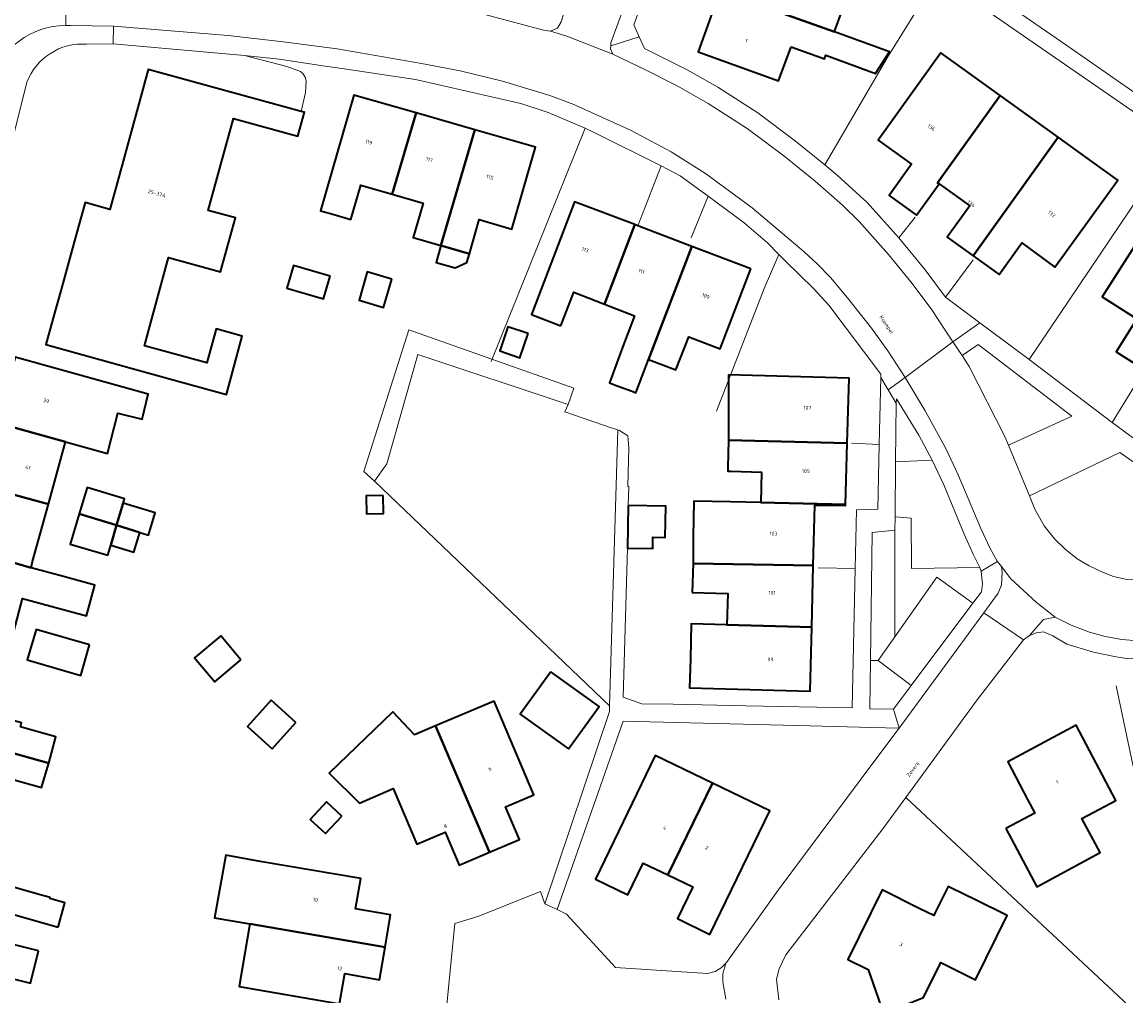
# Model space of a CAD drawing. Header units: metres. Extents: x 197700 to 204338, y 317132 to 325229.
# Tile 984 of 1056: x 199181 to 199288, y 321066 to 321161. Entities that reach past the tile are written whole.
import ezdxf
from ezdxf.enums import TextEntityAlignment as Align

# ---------------------------------------------------------------- set-up
doc = ezdxf.new("R2010")
doc.units = ezdxf.units.M
for name, color, linetype, lineweight in [('B-WE-GR-BEPLANTING_CULTUUR_BODEMBEDEKKER-GV', 90, 'Continuous', 18), ('B-WE-GR-BEPLANTING_CULTUUR_HEESTERS-GV', 90, 'Continuous', 18), ('B-WE-GR-GROENVOORZIENING-GV', 80, 'Continuous', 18), ('B-WE-IE-TERREINAFSCHEIDING_KUNSTMATIG_HEKWERK-G', 20, 'IE-TERREINAFSCHEIDING-KUNSTMATIG', 18), ('B-WE-OG-BEBOUWING-GV', 7, 'Continuous', 35), ('B-WE-OG-BEBOUWING-T18', 10, 'Continuous', 18), ('B-WE-OG-TERREIN_ERF-GV', 7, 'Continuous', 18), ('B-WE-OG-TOPOGRAFIE-T18', 10, 'Continuous', 18), ('B-WE-VH-VERHARDING_ASFALT-GV', 252, 'Continuous', 18), ('B-WE-VH-VERHARDING_BETONSTRAATSTEEN-GV', 252, 'Continuous', 18), ('B-WE-VH-VERHARDING_TEGEL-GV', 252, 'Continuous', 18)]:
    doc.layers.add(name, color=color, linetype=linetype, lineweight=lineweight)
doc.styles.add('NLCS-ISO-M200-T18', font='NLCS-ISO.ttf', dxfattribs={"height": 0.36})
doc.linetypes.add('IE-TERREINAFSCHEIDING-KUNSTMATIG', pattern='A,4,[82,NLCS.SHX,S=0.75,R=90,X=0,Y=0],4,-2', length=10)

msp = doc.modelspace()

# ---------------------------------------------------------------- linework, layer by layer
at = {"layer": 'B-WE-GR-BEPLANTING_CULTUUR_BODEMBEDEKKER-GV'}
for points in [[(199276.43, 321119.487), (199282.573, 321122.3), (199273.489, 321129.264), (199271.922, 321128.177), (199272.598, 321127.126), (199276.085, 321120.336)], [(199302.436, 321105.983), (199303.649, 321111.185), (199300.933, 321111.775), (199297.554, 321112.954), (199292.835, 321115.079), (199289.936, 321116.905), (199287.241, 321118.764), (199278.452, 321114.558), (199278.978, 321113.275), (199279.885, 321111.652), (199280.914, 321110.359), (199281.893, 321109.411), (199283.108, 321108.448), (199284.258, 321107.769), (199285.548, 321107.137), (199286.633, 321106.735), (199287.92, 321106.435)], [(199265.391, 321111.222), (199265.391, 321100.884), (199269.455, 321106.662), (199272.961, 321104.146), (199273.792, 321105.255), (199273.908, 321106.027), (199273.782, 321107.215), (199273.769, 321107.25), (199273.639, 321107.613), (199267.003, 321107.52), (199266.98, 321112.395), (199265.406, 321112.523)], [(199263.768, 321098.576), (199263.036, 321098.576), (199262.975, 321093.884), (199265.248, 321093.855), (199266.971, 321096.154)]]:
    msp.add_lwpolyline(points, close=True, dxfattribs=at)
at = {"layer": 'B-WE-GR-BEPLANTING_CULTUUR_HEESTERS-GV'}
msp.add_lwpolyline([(199265.468, 321117.868), (199269.011, 321118.012), (199267.73, 321120.457), (199265.539, 321123.965), (199265.534, 321123.548)], close=True, dxfattribs=at)
at = {"layer": 'B-WE-GR-GROENVOORZIENING-GV'}
for points in [[(199237.692, 321094.181), (199238.492, 321120.964), (199237.953, 321121.144), (199233.34, 321122.703), (199233.679, 321123.443), (199219.078, 321128.276), (199216.046, 321117.659), (199214.854, 321115.986)], [(199265.391, 321100.884), (199265.391, 321111.222), (199263.198, 321111.001), (199263.036, 321098.576), (199263.768, 321098.576)]]:
    msp.add_lwpolyline(points, close=True, dxfattribs=at)
at = {"layer": 'B-WE-IE-TERREINAFSCHEIDING_KUNSTMATIG_HEKWERK-G'}
for points in [[(199258.576, 321146.711), (199264.754, 321157.234), (199268.114, 321162.645)], [(199202.232, 321157.326), (199206.359, 321156.259), (199207.661, 321155.755), (199207.905, 321155.558), (199208.131, 321155.213), (199208.23, 321154.868), (199208.147, 321153.719), (199207.739, 321151.888)], [(199226.201, 321127.593), (199235.303, 321150.269)], [(199240.432, 321140.783), (199242.712, 321146.587)], [(199278.423, 321127.802), (199291.09, 321146.554)], [(199245.602, 321139.619), (199247.257, 321143.669)], [(199265.782, 321139.614), (199267.375, 321141.604)], [(199248.057, 321122.791), (199252.694, 321134.692), (199254.115, 321138.008)], [(199270.31, 321133.864), (199273, 321137.489)], [(199286.506, 321121.671), (199289.461, 321126.544)], [(199261.181, 321119.673), (199263.872, 321119.531)], [(199257.942, 321107.567), (199261.545, 321107.493)], [(199286.875, 321096.114), (199288.488, 321088.431), (199295.455, 321060.813)], [(199266.448, 321085.281), (199292.526, 321060.922)]]:
    msp.add_lwpolyline(points, dxfattribs=at)
at = {"layer": 'B-WE-OG-BEBOUWING-GV'}
for points in [[(199259.57, 321159.744), (199260.44, 321162.12), (199257.15, 321163.32), (199258.28, 321166.47), (199255.41, 321167.48), (199255.357, 321167.334), (199250.377, 321169.146), (199248.393, 321163.59), (199259.518, 321159.602)], [(199255.334, 321158.169), (199258.561, 321156.989), (199258.691, 321157.345), (199263.521, 321155.554), (199264.882, 321157.665), (199259.518, 321159.602), (199248.393, 321163.59), (199248.287, 321163.295), (199246.278, 321157.669), (199254.1, 321154.84)], [(199269.68, 321144.86), (199269.54, 321144.96), (199275.625, 321153.431), (199272.164, 321155.92), (199269.87, 321157.57), (199263.78, 321149.09), (199267.02, 321146.77), (199264.83, 321143.71), (199267.48, 321141.8)], [(199194.944, 321125.936), (199200.48, 321124.41), (199202.01, 321130.07), (199199.48, 321130.76), (199198.57, 321127.46), (199192.52, 321129.12), (199194.86, 321137.71), (199199.9, 321136.31), (199201.37, 321141.56), (199198.7, 321142.26), (199201.17, 321151.19), (199207.42, 321149.48), (199208.06, 321151.8), (199207.739, 321151.888), (199192.89, 321155.95), (199192.074, 321152.979), (199191.127, 321149.533), (199190.744, 321148.136), (199189.797, 321144.69), (199189.16, 321142.37), (199186.77, 321143.04), (199185.932, 321140.028), (199184.974, 321136.586), (199184.578, 321135.162), (199183.62, 321131.719), (199182.93, 321129.24), (199191.088, 321126.998)], [(199210.582, 321141.962), (199212.56, 321141.39), (199213.53, 321144.72), (199216.585, 321143.836), (199218.902, 321151.747), (199212.865, 321153.476), (199209.62, 321142.24)], [(199275.625, 321153.431), (199269.54, 321144.96), (199269.68, 321144.86), (199272.66, 321142.72), (199270.46, 321139.67), (199272.982, 321137.862), (199281.259, 321149.378)], [(199216.585, 321143.836), (199219.58, 321142.97), (199218.62, 321139.63), (199221.312, 321138.857), (199224.609, 321150.112), (199218.902, 321151.747)], [(199221.312, 321138.857), (199224.09, 321138.06), (199225.03, 321141.38), (199228.181, 321140.459), (199230.509, 321148.423), (199224.609, 321150.112)], [(199281.259, 321149.378), (199272.982, 321137.862), (199275.51, 321136.05), (199277.71, 321139.11), (199280.94, 321136.77), (199287.04, 321145.22), (199284.529, 321147.026)], [(199232.96, 321131.08), (199234.21, 321134.33), (199237.185, 321133.172), (199240.143, 321140.893), (199234.293, 321143.12), (199230.094, 321132.18)], [(199289.492, 321126.884), (199297.111, 321138.831), (199293.601, 321141.063), (199293.448, 321141.16), (199291.12, 321142.64), (199285.53, 321133.89), (199288.9, 321131.74), (199286.87, 321128.55)], [(199237.185, 321133.172), (199240.12, 321132.03), (199238.87, 321128.8), (199237.685, 321125.542), (199238.436, 321125.256), (199239.867, 321124.711), (199240.226, 321124.574), (199241.479, 321127.794), (199245.688, 321138.782), (199240.432, 321140.783), (199240.143, 321140.893)], [(199221.312, 321138.857), (199220.84, 321137.225), (199222.698, 321136.686), (199223.817, 321137.223), (199224.09, 321138.06)], [(199251.406, 321136.606), (199245.688, 321138.782), (199241.479, 321127.794), (199244.11, 321126.78), (199245.39, 321130.01), (199248.434, 321128.844)], [(199210.548, 321135.885), (199207.009, 321136.92), (199206.362, 321134.709), (199209.902, 321133.674)], [(199216.542, 321135.604), (199214.159, 321136.301), (199213.357, 321133.558), (199215.74, 321132.861)], [(199229.782, 321130.312), (199227.812, 321130.983), (199227.016, 321128.643), (199228.986, 321127.972)], [(199184.868, 321119.808), (199188.936, 321118.687), (199189.939, 321122.601), (199192.284, 321122.014), (199192.883, 321124.439), (199179.955, 321128.012), (199178.196, 321121.648)], [(199249.22, 321126.316), (199249.22, 321119.981), (199260.768, 321119.687), (199260.939, 321125.998)], [(199183.189, 321113.739), (199184.868, 321119.808), (199178.196, 321121.648), (199176.518, 321115.576)], [(199249.22, 321119.981), (199249.17, 321117.3), (199249.16, 321116.97), (199249.49, 321116.95), (199252.45, 321116.875), (199252.374, 321113.917), (199260.606, 321113.707), (199260.768, 321119.687)], [(199181.505, 321107.585), (199181.656, 321108.198), (199183.189, 321113.739), (199176.518, 321115.576), (199174.84, 321109.504)], [(199189.818, 321111.7), (199190.458, 321113.837), (199190.59, 321114.277), (199186.949, 321115.364), (199186.188, 321112.817)], [(199215.713, 321114.586), (199214.057, 321114.567), (199214.077, 321112.822), (199215.732, 321112.841)], [(199190.458, 321113.837), (199189.818, 321111.7), (199192.063, 321111.01), (199192.908, 321110.758), (199193.552, 321112.913)], [(199239.495, 321113.631), (199239.418, 321109.47), (199241.881, 321109.451), (199241.902, 321110.549), (199243.099, 321110.527), (199243.155, 321113.564)], [(199245.816, 321110.591), (199245.791, 321108.1), (199245.79, 321108), (199257.463, 321107.802), (199257.608, 321113.661), (199260.603, 321113.609), (199260.606, 321113.707), (199252.374, 321113.917), (199249.422, 321113.992), (199245.873, 321114.05)], [(199186.188, 321112.817), (199185.311, 321109.878), (199188.949, 321108.792), (199189.244, 321109.781), (199189.818, 321111.7)], [(199189.244, 321109.781), (199191.488, 321109.104), (199192.063, 321111.01), (199189.818, 321111.7)], [(199184.66, 321106.73), (199181.505, 321107.585), (199174.84, 321109.504), (199173.09, 321103.174), (199179.834, 321101.379), (199180.689, 321104.593), (199186.883, 321102.911), (199187.693, 321105.896)], [(199245.71, 321105.17), (199249.16, 321105.08), (199249.083, 321102.032), (199257.314, 321101.823), (199257.463, 321107.802), (199245.79, 321108)], [(199187.18, 321100.095), (199181.99, 321101.585), (199181.139, 321098.622), (199186.329, 321097.132)], [(199249.083, 321102.032), (199245.625, 321102.122), (199245.536, 321098.727), (199245.462, 321095.904), (199257.16, 321095.596), (199257.314, 321101.823)], [(199201.895, 321098.623), (199199.921, 321100.963), (199197.391, 321098.829), (199199.365, 321096.489)], [(199183.22, 321088.61), (199183.913, 321091.166), (199181.27, 321091.91), (199180.481, 321092.133), (199180.586, 321092.505), (199177.567, 321093.359), (199178.531, 321096.773), (199171.867, 321098.655), (199170.104, 321092.304), (199176.741, 321090.435), (199179.76, 321089.585)], [(199231.971, 321097.471), (199229.016, 321093.368), (199233.705, 321089.99), (199236.661, 321094.093)], [(199207.223, 321092.549), (199204.812, 321094.724), (199202.517, 321092.179), (199204.927, 321090.004)], [(199226.011, 321079.948), (199228.94, 321081.2), (199227.59, 321084.36), (199230.33, 321085.53), (199226.49, 321094.61), (199220.792, 321092.216)], [(199218.749, 321091.358), (199216.648, 321093.577), (199210.451, 321087.635), (199213.401, 321084.727), (199216.668, 321086.151), (199218.96, 321080.74), (199221.73, 321081.9), (199223.07, 321078.69), (199226.011, 321079.948), (199220.792, 321092.216)], [(199276.17, 321082.25), (199279.17, 321076.59), (199285.32, 321079.93), (199283.56, 321083.23), (199286.86, 321084.98), (199282.99, 321092.28), (199276.35, 321088.73), (199278.287, 321085.07), (199278.99, 321083.74)], [(199183.22, 321088.61), (199179.76, 321089.585), (199179.087, 321087.204), (199179.65, 321087.048), (199182.52, 321086.255)], [(199243.36, 321077.75), (199247.691, 321086.662), (199242.11, 321089.35), (199236.31, 321077.34), (199239.47, 321075.83), (199240.96, 321078.9)], [(199243.36, 321077.75), (199245.76, 321076.6), (199244.28, 321073.51), (199247.42, 321071.96), (199253.24, 321083.99), (199247.691, 321086.662)], [(199211.679, 321083.458), (199210.212, 321084.835), (199208.621, 321083.139), (199210.089, 321081.763)], [(199184.155, 321072.688), (199184.8, 321075.045), (199183.33, 321075.46), (199183.356, 321075.552), (199182.52, 321075.787), (199179.903, 321076.524), (199176.305, 321077.537), (199173.459, 321078.339), (199166.752, 321080.228), (199164.999, 321073.912), (199171.738, 321072.115), (199172.622, 321075.431), (199179.12, 321073.6), (199179.25, 321074.07)], [(199202.739, 321072.99), (199215.891, 321070.74), (199216.42, 321073.89), (199213.03, 321074.47), (199213.53, 321077.42), (199203.77, 321079.07), (199200.413, 321079.681), (199199.318, 321073.572)], [(199264.285, 321064.313), (199268.18, 321065.86), (199269.84, 321069.24), (199273.22, 321067.57), (199276.29, 321073.82), (199273.08, 321075.403), (199272.205, 321075.834), (199270.57, 321076.64), (199269.31, 321074.101), (199269.16, 321073.8), (199267.817, 321074.467), (199264.15, 321076.29), (199260.81, 321069.55), (199262.792, 321068.558)], [(199182.229, 321070.39), (199173.18, 321072.641), (199172.401, 321069.51), (199181.45, 321067.259)], [(199215.891, 321070.74), (199202.739, 321072.99), (199201.71, 321066.92), (199211.46, 321065.24), (199211.97, 321068.18), (199215.36, 321067.58)]]:
    msp.add_lwpolyline(points, close=True, dxfattribs=at)
at = {"layer": 'B-WE-OG-TERREIN_ERF-GV'}
for points in [[(199289.017, 321178.38), (199285.597, 321179.597), (199283.653, 321180.286), (199275.446, 321183.208), (199273.443, 321177.573), (199269.644, 321166.881), (199282.092, 321158.287), (199289.535, 321153.107)], [(199241.896, 321165.405), (199240.044, 321160.279), (199240.555, 321159.131), (199241.065, 321157.983), (199245.228, 321155.916), (199248.204, 321154.232), (199252.091, 321151.744), (199255.739, 321149.008), (199258.576, 321146.711), (199259.797, 321145.694), (199262.689, 321143.058), (199265.782, 321139.614), (199268.334, 321136.498), (199270.31, 321133.864), (199273.656, 321131.364), (199278.423, 321127.802), (199286.506, 321121.671), (199290.537, 321118.689)], [(199288.856, 321151.662), (199269.112, 321165.296)], [(199260.44, 321162.12), (199259.57, 321159.744), (199259.518, 321159.602), (199264.882, 321157.665), (199263.521, 321155.554), (199258.691, 321157.345), (199258.561, 321156.989), (199255.334, 321158.169), (199254.1, 321154.84), (199246.278, 321157.669), (199248.287, 321163.295)], [(199221.574, 321061.859), (199222.659, 321073.027), (199224.895, 321073.719), (199230.979, 321076.146), (199231.402, 321074.96), (199237.675, 321093.608), (199237.692, 321094.181), (199214.854, 321115.986), (199213.832, 321116.938), (199218.186, 321130.666), (199234.204, 321125.03), (199233.679, 321123.443), (199233.34, 321122.703), (199237.953, 321121.144), (199238.492, 321120.964), (199238.661, 321120.908), (199239.452, 321120.39), (199239.55, 321119.218), (199239.448, 321115.482), (199239.556, 321115.472), (199239.495, 321113.631), (199243.155, 321113.564), (199243.099, 321110.527), (199241.902, 321110.549), (199241.881, 321109.451), (199239.418, 321109.47), (199239.003, 321095.015), (199240.825, 321094.379), (199243.875, 321094.319), (199250.919, 321094.181), (199261.235, 321093.979), (199261.545, 321107.493), (199261.676, 321113.214), (199263.728, 321113.277), (199263.872, 321119.531), (199264.023, 321126.066), (199264.03, 321126.367), (199258.992, 321133.066), (199257.537, 321134.669), (199254.695, 321137.397), (199254.115, 321138.008), (199253.018, 321139.13), (199250.745, 321141.053), (199247.257, 321143.669), (199244.545, 321145.633), (199242.712, 321146.587), (199236.178, 321149.849), (199235.303, 321150.269), (199231.724, 321151.791), (199229.054, 321152.65), (199218.849, 321154.981), (199211.913, 321156.025), (199210.077, 321156.292), (199205.605, 321156.961), (199202.232, 321157.326), (199189.494, 321158.445), (199186.876, 321158.418)], [(199181.113, 321154.713), (199175.26, 321131.375), (199165.617, 321092.808), (199158.402, 321063.925), (199154.63, 321048.825)], [(199287.9, 321098.774), (199286.868, 321098.919), (199284.67, 321099.389), (199282.078, 321100.166), (199280.722, 321100.953), (199279.82, 321101.342), (199279.127, 321101.268), (199278.421, 321100.98), (199277.889, 321100.586), (199273.298, 321094.625), (199266.448, 321085.281), (199264.213, 321082.233), (199254.798, 321069.994), (199254.154, 321068.641), (199253.907, 321067.62), (199254.128, 321065.616)], [(199180.481, 321092.133), (199181.27, 321091.91), (199183.913, 321091.166), (199183.22, 321088.61), (199182.52, 321086.255), (199179.65, 321087.048)], [(199179.903, 321076.524), (199182.52, 321075.787), (199183.356, 321075.552), (199183.33, 321075.46), (199184.8, 321075.045), (199184.155, 321072.688), (199179.25, 321074.07)]]:
    msp.add_lwpolyline(points, dxfattribs=at)
msp.add_lwpolyline([(199186.876, 321158.418, 0.3310707), (199181.113, 321154.713)], format="xyb", dxfattribs=at)
for points in [[(199275.625, 321153.431), (199281.259, 321149.378), (199284.529, 321147.026), (199287.04, 321145.22), (199280.94, 321136.77), (199277.71, 321139.11), (199275.51, 321136.05), (199272.982, 321137.862), (199270.46, 321139.67), (199272.66, 321142.72), (199269.68, 321144.86), (199267.48, 321141.8), (199264.83, 321143.71), (199267.02, 321146.77), (199263.78, 321149.09), (199269.87, 321157.57), (199272.164, 321155.92)], [(199207.739, 321151.888), (199208.06, 321151.8), (199207.42, 321149.48), (199201.17, 321151.19), (199198.7, 321142.26), (199201.37, 321141.56), (199199.9, 321136.31), (199194.86, 321137.71), (199192.52, 321129.12), (199198.57, 321127.46), (199199.48, 321130.76), (199202.01, 321130.07), (199200.48, 321124.41), (199194.944, 321125.936), (199191.088, 321126.998), (199182.93, 321129.24), (199183.62, 321131.719), (199184.578, 321135.162), (199184.974, 321136.586), (199185.932, 321140.028), (199186.77, 321143.04), (199189.16, 321142.37), (199189.797, 321144.69), (199190.744, 321148.136), (199191.127, 321149.533), (199192.074, 321152.979), (199192.89, 321155.95)], [(199221.312, 321138.857), (199218.62, 321139.63), (199219.58, 321142.97), (199216.585, 321143.836), (199213.53, 321144.72), (199212.56, 321141.39), (199210.582, 321141.962), (199209.62, 321142.24), (199212.865, 321153.476), (199218.902, 321151.747), (199224.609, 321150.112), (199230.509, 321148.423), (199228.181, 321140.459), (199225.03, 321141.38), (199224.09, 321138.06), (199223.817, 321137.223), (199222.698, 321136.686), (199220.84, 321137.225)], [(199238.87, 321128.8), (199240.12, 321132.03), (199237.185, 321133.172), (199234.21, 321134.33), (199232.96, 321131.08), (199230.094, 321132.18), (199234.293, 321143.12), (199240.143, 321140.893), (199240.432, 321140.783), (199245.688, 321138.782), (199251.406, 321136.606), (199248.434, 321128.844), (199245.39, 321130.01), (199244.11, 321126.78), (199241.479, 321127.794), (199240.226, 321124.574), (199239.867, 321124.711), (199238.436, 321125.256), (199237.685, 321125.542)], [(199293.601, 321141.063), (199297.111, 321138.831), (199303.09, 321135.03), (199297.47, 321126.24), (199296.551, 321126.834), (199294.11, 321128.41), (199292.629, 321126.048), (199292.11, 321125.22), (199289.492, 321126.884), (199286.87, 321128.55), (199288.9, 321131.74), (199285.53, 321133.89), (199291.12, 321142.64), (199293.448, 321141.16)], [(199210.548, 321135.885), (199209.902, 321133.674), (199206.362, 321134.709), (199207.009, 321136.92)], [(199216.542, 321135.604), (199215.74, 321132.861), (199213.357, 321133.558), (199214.159, 321136.301)], [(199229.782, 321130.312), (199228.986, 321127.972), (199227.016, 321128.643), (199227.812, 321130.983)], [(199181.505, 321107.585), (199184.66, 321106.73), (199187.693, 321105.896), (199186.883, 321102.911), (199180.689, 321104.593), (199179.834, 321101.379), (199173.09, 321103.174), (199174.84, 321109.504), (199176.518, 321115.576), (199178.196, 321121.648), (199179.955, 321128.012), (199192.883, 321124.439), (199192.284, 321122.014), (199189.939, 321122.601), (199188.936, 321118.687), (199184.868, 321119.808), (199183.189, 321113.739), (199181.656, 321108.198)], [(199249.17, 321117.3), (199249.22, 321119.981), (199249.22, 321126.316), (199260.939, 321125.998), (199260.768, 321119.687), (199260.606, 321113.707), (199260.603, 321113.609), (199257.608, 321113.661), (199257.463, 321107.802), (199257.314, 321101.823), (199257.16, 321095.596), (199245.462, 321095.904), (199245.536, 321098.727), (199245.625, 321102.122), (199249.083, 321102.032), (199249.16, 321105.08), (199245.71, 321105.17), (199245.79, 321108), (199245.791, 321108.1), (199245.816, 321110.591), (199245.873, 321114.05), (199249.422, 321113.992), (199252.374, 321113.917), (199252.45, 321116.875), (199249.49, 321116.95), (199249.16, 321116.97)], [(199192.063, 321111.01), (199191.488, 321109.104), (199189.244, 321109.781), (199188.949, 321108.792), (199185.311, 321109.878), (199186.188, 321112.817), (199186.949, 321115.364), (199190.59, 321114.277), (199190.458, 321113.837), (199193.552, 321112.913), (199192.908, 321110.758)], [(199215.713, 321114.586), (199215.732, 321112.841), (199214.077, 321112.822), (199214.057, 321114.567)], [(199187.18, 321100.095), (199186.329, 321097.132), (199181.139, 321098.622), (199181.99, 321101.585)], [(199199.365, 321096.489), (199197.391, 321098.829), (199199.921, 321100.963), (199201.895, 321098.623)], [(199231.971, 321097.471), (199236.661, 321094.093), (199233.705, 321089.99), (199229.016, 321093.368)], [(199207.223, 321092.549), (199204.927, 321090.004), (199202.517, 321092.179), (199204.812, 321094.724)], [(199216.668, 321086.151), (199213.401, 321084.727), (199210.451, 321087.635), (199216.648, 321093.577), (199218.749, 321091.358), (199220.792, 321092.216), (199226.49, 321094.61), (199230.33, 321085.53), (199227.59, 321084.36), (199228.94, 321081.2), (199226.011, 321079.948), (199223.07, 321078.69), (199221.73, 321081.9), (199218.96, 321080.74)], [(199247.196, 321068.193), (199247.931, 321068.39), (199248.524, 321068.721), (199248.973, 321069.178), (199249.037, 321069.243), (199254.074, 321076.258), (199263.363, 321088.744), (199265.806, 321091.997), (199263.147, 321092.066), (199257.127, 321092.221), (199239.021, 321092.688), (199232.585, 321074.392), (199233.498, 321073.929), (199238.273, 321068.764)], [(199286.86, 321084.98), (199283.56, 321083.23), (199285.32, 321079.93), (199279.17, 321076.59), (199276.17, 321082.25), (199278.99, 321083.74), (199278.287, 321085.07), (199276.35, 321088.73), (199282.99, 321092.28)], [(199247.691, 321086.662), (199253.24, 321083.99), (199247.42, 321071.96), (199244.28, 321073.51), (199245.76, 321076.6), (199243.36, 321077.75), (199240.96, 321078.9), (199239.47, 321075.83), (199236.31, 321077.34), (199242.11, 321089.35)], [(199211.679, 321083.458), (199210.089, 321081.763), (199208.621, 321083.139), (199210.212, 321084.835)], [(199215.891, 321070.74), (199215.36, 321067.58), (199211.97, 321068.18), (199211.46, 321065.24), (199201.71, 321066.92), (199202.739, 321072.99), (199199.318, 321073.572), (199200.413, 321079.681), (199203.77, 321079.07), (199213.53, 321077.42), (199213.03, 321074.47), (199216.42, 321073.89)], [(199268.18, 321065.86), (199264.285, 321064.313), (199262.792, 321068.558), (199260.81, 321069.55), (199264.15, 321076.29), (199267.817, 321074.467), (199269.16, 321073.8), (199269.31, 321074.101), (199270.57, 321076.64), (199272.205, 321075.834), (199273.08, 321075.403), (199276.29, 321073.82), (199273.22, 321067.57), (199269.84, 321069.24)], [(199182.229, 321070.39), (199181.45, 321067.259), (199172.401, 321069.51), (199173.18, 321072.641)]]:
    msp.add_lwpolyline(points, close=True, dxfattribs=at)
at = {"layer": 'B-WE-VH-VERHARDING_ASFALT-GV'}
for points in [[(199184.878, 321166.742), (199184.878, 321160.235)], [(199184.878, 321160.235), (199184.878, 321166.742)], [(199234.211, 321152.571), (199239.785, 321150.032), (199243.677, 321147.967), (199247.001, 321145.866), (199251.533, 321142.51), (199256.596, 321138.245), (199257.891, 321137.051), (199259.147, 321135.744), (199260.803, 321133.8), (199263.113, 321130.846), (199264.7, 321128.643), (199266.386, 321126.066), (199271.033, 321129.523), (199268.986, 321132.622), (199267.065, 321135.181), (199264.761, 321138.001), (199261.934, 321141.204), (199260.315, 321142.794), (199257.639, 321145.123), (199254.612, 321147.571), (199251.053, 321150.24), (199247.265, 321152.665), (199244.252, 321154.372), (199241.176, 321155.93), (199238.012, 321157.444), (199233.532, 321159.177), (199231.961, 321159.665), (199231.279, 321159.775), (199224.611, 321161.562)], [(199185.372, 321160.218), (199189.51, 321160.155), (199200.639, 321159.249), (199205.991, 321158.657), (199211.238, 321157.954), (199219.424, 321156.551), (199223.165, 321155.817), (199227.274, 321154.824), (199231.894, 321153.436), (199234.211, 321152.571)], [(199287.92, 321106.435), (199286.633, 321106.735), (199285.548, 321107.137), (199284.258, 321107.769), (199283.108, 321108.448), (199281.893, 321109.411), (199280.914, 321110.359), (199279.885, 321111.652), (199278.978, 321113.275), (199278.452, 321114.558), (199276.43, 321119.487), (199276.085, 321120.336), (199272.598, 321127.126), (199271.922, 321128.177), (199271.033, 321129.523), (199266.386, 321126.066), (199266.497, 321125.896), (199268.337, 321122.812), (199270.325, 321119.156), (199271.554, 321116.616), (199273.727, 321111.383), (199274.623, 321109.517), (199275.336, 321108.23), (199275.364, 321108.193), (199275.739, 321107.697), (199276.65, 321106.5), (199279.098, 321104.232), (199280.959, 321102.774), (199280.97, 321102.769), (199282.52, 321101.995), (199284.294, 321101.312), (199285.814, 321100.889), (199287.418, 321100.616), (199290.5, 321100.338)]]:
    msp.add_lwpolyline(points, dxfattribs=at)
for points in [[(199177.635, 321154.773, -0.3355308), (199184.878, 321160.235)], [(199184.878, 321160.235, -0.0181971), (199185.372, 321160.218)]]:
    msp.add_lwpolyline(points, format="xyb", dxfattribs=at)
at = {"layer": 'B-WE-VH-VERHARDING_BETONSTRAATSTEEN-GV'}
for points in [[(199237.801, 321158.553), (199237.795, 321158.256), (199240.555, 321159.131), (199240.044, 321160.279), (199241.896, 321165.405), (199243.94, 321171.061), (199246.089, 321177.005), (199248.131, 321182.653), (199250.27, 321188.573), (199251.081, 321189.807), (199251.569, 321190.55), (199249.936, 321191.05), (199249.771, 321191.101), (199239.119, 321162.078)], [(199237.795, 321158.256), (199237.801, 321158.553), (199239.119, 321162.078), (199234.127, 321163.792), (199233.769, 321162.83), (199233.664, 321162.771), (199233.001, 321160.583), (199232.624, 321159.967), (199231.961, 321159.665), (199233.532, 321159.177), (199238.012, 321157.444), (199237.79, 321157.973)], [(199266.386, 321126.066), (199264.7, 321128.643), (199263.113, 321130.846), (199260.803, 321133.8), (199259.147, 321135.744), (199257.891, 321137.051), (199256.596, 321138.245), (199251.533, 321142.51), (199247.001, 321145.866), (199243.677, 321147.967), (199239.785, 321150.032), (199234.211, 321152.571), (199231.894, 321153.436), (199227.274, 321154.824), (199223.165, 321155.817), (199219.424, 321156.551), (199211.238, 321157.954), (199205.991, 321158.657), (199200.639, 321159.249), (199189.51, 321160.155), (199189.494, 321158.445), (199202.232, 321157.326), (199205.605, 321156.961), (199210.077, 321156.292), (199211.913, 321156.025), (199218.849, 321154.981), (199229.054, 321152.65), (199231.724, 321151.791), (199235.303, 321150.269), (199236.178, 321149.849), (199242.712, 321146.587), (199244.545, 321145.633), (199247.257, 321143.669), (199250.745, 321141.053), (199253.018, 321139.13), (199254.115, 321138.008), (199254.695, 321137.397), (199257.537, 321134.669), (199258.992, 321133.066), (199264.03, 321126.367), (199264.023, 321126.066), (199264.753, 321124.85)], [(199240.555, 321159.131), (199237.795, 321158.256), (199237.79, 321157.973), (199238.012, 321157.444), (199241.176, 321155.93), (199244.252, 321154.372), (199247.265, 321152.665), (199251.053, 321150.24), (199254.612, 321147.571), (199257.639, 321145.123), (199260.315, 321142.794), (199261.934, 321141.204), (199264.761, 321138.001), (199267.065, 321135.181), (199268.986, 321132.622), (199271.033, 321129.523), (199273.656, 321131.364), (199270.31, 321133.864), (199268.334, 321136.498), (199265.782, 321139.614), (199262.689, 321143.058), (199259.797, 321145.694), (199258.576, 321146.711), (199255.739, 321149.008), (199252.091, 321151.744), (199248.204, 321154.232), (199245.228, 321155.916), (199241.065, 321157.983)], [(199264.753, 321124.85), (199265.534, 321123.548), (199265.539, 321123.965), (199267.73, 321120.457), (199269.011, 321118.012), (199270.158, 321115.644), (199272.115, 321110.853), (199273.01, 321108.885), (199273.639, 321107.613), (199273.769, 321107.25), (199275.364, 321108.193), (199275.336, 321108.23), (199274.623, 321109.517), (199273.727, 321111.383), (199271.554, 321116.616), (199270.325, 321119.156), (199268.337, 321122.812), (199266.497, 321125.896), (199266.386, 321126.066)], [(199265.468, 321117.868), (199265.406, 321112.523), (199266.98, 321112.395), (199267.003, 321107.52), (199273.639, 321107.613), (199273.01, 321108.885), (199272.115, 321110.853), (199270.158, 321115.644), (199269.011, 321118.012)], [(199265.806, 321091.997), (199274.028, 321103.212), (199275.408, 321105.096), (199275.746, 321105.929), (199275.796, 321107.119), (199275.739, 321107.697), (199275.364, 321108.193), (199273.769, 321107.25), (199273.782, 321107.215), (199273.908, 321106.027), (199273.792, 321105.255), (199272.961, 321104.146), (199266.971, 321096.154), (199265.248, 321093.855)], [(199277.889, 321100.586), (199278.421, 321100.98), (199279.841, 321102.557), (199280.97, 321102.769), (199280.959, 321102.774), (199279.098, 321104.232), (199276.65, 321106.5), (199275.739, 321107.697), (199275.796, 321107.119), (199275.746, 321105.929), (199275.408, 321105.096), (199274.028, 321103.212)], [(199263.768, 321098.576), (199266.971, 321096.154), (199272.961, 321104.146), (199269.455, 321106.662), (199265.391, 321100.884)], [(199355.902, 321098.663), (199336.19, 321099.144), (199308.704, 321099.922), (199290.5, 321100.338), (199287.418, 321100.616), (199285.814, 321100.889), (199284.294, 321101.312), (199282.52, 321101.995), (199280.97, 321102.769), (199279.841, 321102.557), (199278.421, 321100.98), (199279.127, 321101.268), (199279.82, 321101.342), (199280.722, 321100.953), (199282.078, 321100.166), (199284.67, 321099.389), (199286.868, 321098.919), (199287.9, 321098.774), (199291.512, 321098.69), (199355.976, 321097.069)]]:
    msp.add_lwpolyline(points, close=True, dxfattribs=at)
for points in [[(199187.623, 321166.135), (199190.134, 321166.067), (199205.481, 321164.575), (199212.165, 321163.691), (199218.003, 321162.75), (199224.611, 321161.562), (199231.279, 321159.775), (199231.961, 321159.665), (199232.624, 321159.967), (199233.001, 321160.583), (199233.664, 321162.771), (199231.694, 321161.669), (199228.161, 321162.566), (199224.674, 321163.415), (199217.892, 321164.85), (199215.397, 321165.222), (199212.92, 321165.621), (199206.186, 321166.511), (199195.143, 321167.435), (199190.349, 321167.616), (199190.162, 321167.623)], [(199290.537, 321118.689), (199286.506, 321121.671), (199278.423, 321127.802), (199273.656, 321131.364), (199271.033, 321129.523), (199271.922, 321128.177), (199273.489, 321129.264), (199282.573, 321122.3), (199276.43, 321119.487), (199278.452, 321114.558), (199287.241, 321118.764), (199289.936, 321116.905)], [(199254.128, 321065.616), (199253.907, 321067.62), (199254.154, 321068.641), (199254.798, 321069.994), (199264.213, 321082.233), (199266.448, 321085.281), (199273.298, 321094.625), (199277.889, 321100.586), (199274.028, 321103.212), (199265.806, 321091.997), (199263.363, 321088.744), (199254.074, 321076.258), (199249.037, 321069.243), (199248.973, 321069.178), (199248.682, 321068.158), (199248.682, 321067.387), (199248.99, 321065.69)], [(199248.99, 321065.69), (199248.682, 321067.387), (199248.682, 321068.158), (199248.973, 321069.178), (199248.524, 321068.721), (199247.931, 321068.39), (199247.196, 321068.193), (199238.273, 321068.764), (199233.498, 321073.929), (199232.585, 321074.392), (199231.402, 321074.96), (199230.979, 321076.146), (199224.895, 321073.719), (199222.659, 321073.027), (199221.574, 321061.859)]]:
    msp.add_lwpolyline(points, dxfattribs=at)
at = {"layer": 'B-WE-VH-VERHARDING_TEGEL-GV'}
for points in [[(199273.443, 321177.573), (199275.446, 321183.208), (199273.86, 321183.704), (199272.248, 321179.049), (199271.923, 321178.113), (199271.522, 321176.958), (199271.124, 321177.098), (199270.539, 321175.473), (199270.877, 321175.323), (199266.544, 321163.213), (199268.114, 321162.645), (199269.112, 321165.296), (199288.856, 321151.662), (199291.093, 321150.41), (199293.004, 321149.495), (199293.129, 321149.688), (199294.599, 321148.732), (199302.943, 321144.738), (199303.524, 321146.245), (199291.833, 321151.841), (199289.535, 321153.107), (199282.092, 321158.287), (199269.644, 321166.881)], [(199214.854, 321115.986), (199216.046, 321117.659), (199219.078, 321128.276), (199233.679, 321123.443), (199234.204, 321125.03), (199218.186, 321130.666), (199213.832, 321116.938)], [(199238.492, 321120.964), (199237.692, 321094.181), (199237.675, 321093.608), (199231.402, 321074.96), (199232.585, 321074.392), (199239.021, 321092.688), (199257.127, 321092.221), (199263.147, 321092.066), (199265.806, 321091.997), (199265.248, 321093.855), (199262.975, 321093.884), (199263.036, 321098.576), (199263.198, 321111.001), (199265.391, 321111.222), (199265.406, 321112.523), (199265.468, 321117.868), (199265.534, 321123.548), (199264.753, 321124.85), (199264.023, 321126.066), (199263.872, 321119.531), (199263.728, 321113.277), (199261.676, 321113.214), (199261.545, 321107.493), (199261.235, 321093.979), (199250.919, 321094.181), (199243.875, 321094.319), (199240.825, 321094.379), (199239.003, 321095.015), (199239.418, 321109.47), (199239.495, 321113.631), (199239.556, 321115.472), (199239.448, 321115.482), (199239.55, 321119.218), (199239.452, 321120.39), (199238.661, 321120.908)]]:
    msp.add_lwpolyline(points, close=True, dxfattribs=at)
for points in [[(199184.878, 321160.235, 0.3355308), (199177.635, 321154.773)], [(199185.372, 321160.218, 0.0181971), (199184.878, 321160.235)], [(199181.113, 321154.713, -0.3310707), (199186.876, 321158.418)]]:
    msp.add_lwpolyline(points, format="xyb", dxfattribs=at)
for points in [[(199186.876, 321158.418), (199189.494, 321158.445), (199189.51, 321160.155), (199185.372, 321160.218)], [(199171.505, 321122.153), (199164.304, 321093.315), (199157.022, 321064.235), (199158.402, 321063.925), (199165.617, 321092.808), (199175.26, 321131.375), (199181.113, 321154.713)]]:
    msp.add_lwpolyline(points, dxfattribs=at)

# ---------------------------------------------------------------- texts
at = {"layer": 'B-WE-OG-BEBOUWING-T18', "style": 'NLCS-ISO-M200-T18'}
for s, rotation, p in [('1', 340.3, (199250.972, 321158.741)), ('136', 324.4, (199268.932, 321150.321)), ('119', 343.9, (199214.304, 321148.903)), ('117', 343.9, (199220.188, 321147.203)), ('115', 343.9, (199226.071, 321145.503)), ('25-37A', 344.7, (199193.733, 321143.918)), ('134', 324.4, (199272.8, 321142.914)), ('132', 324.1, (199280.63, 321141.934)), ('113', 339, (199235.325, 321138.45)), ('111', 339, (199240.785, 321136.354)), ('109', 339.1, (199247.033, 321133.956)), ('39', 344.7, (199182.979, 321123.785)), ('107', 358.7, (199256.899, 321123.102)), ('41', 344.7, (199181.201, 321117.324)), ('105', 358.7, (199256.751, 321116.964)), ('103', 358.7, (199253.603, 321110.899)), ('101', 358.7, (199253.467, 321105.143)), ('99', 358.7, (199253.313, 321098.674)), ('6', 23.1, (199226.071, 321088.061)), ('1', 28.1, (199281.173, 321086.773)), ('8', 23.1, (199221.756, 321082.478)), ('4', 334.4, (199243.057, 321082.33)), ('2', 334.4, (199247.127, 321080.38)), ('10', 350.4, (199209.121, 321075.343)), ('3', 333.7, (199265.996, 321071.007)), ('12', 350.5, (199211.489, 321068.681))]:
    msp.add_text(s, height=0.36, rotation=rotation, dxfattribs=at).set_placement(p, align=Align.MIDDLE)
at = {"layer": 'B-WE-OG-TOPOGRAFIE-T18', "style": 'NLCS-ISO-M200-T18'}
for s, rotation, p in [('Koempel', 303.4, (199264.543, 321131.152)), ('Zeverij', 53.7, (199267.175, 321087.978))]:
    msp.add_text(s, height=0.36, rotation=rotation, dxfattribs=at).set_placement(p, align=Align.MIDDLE)

doc.saveas('drawing.dxf')
